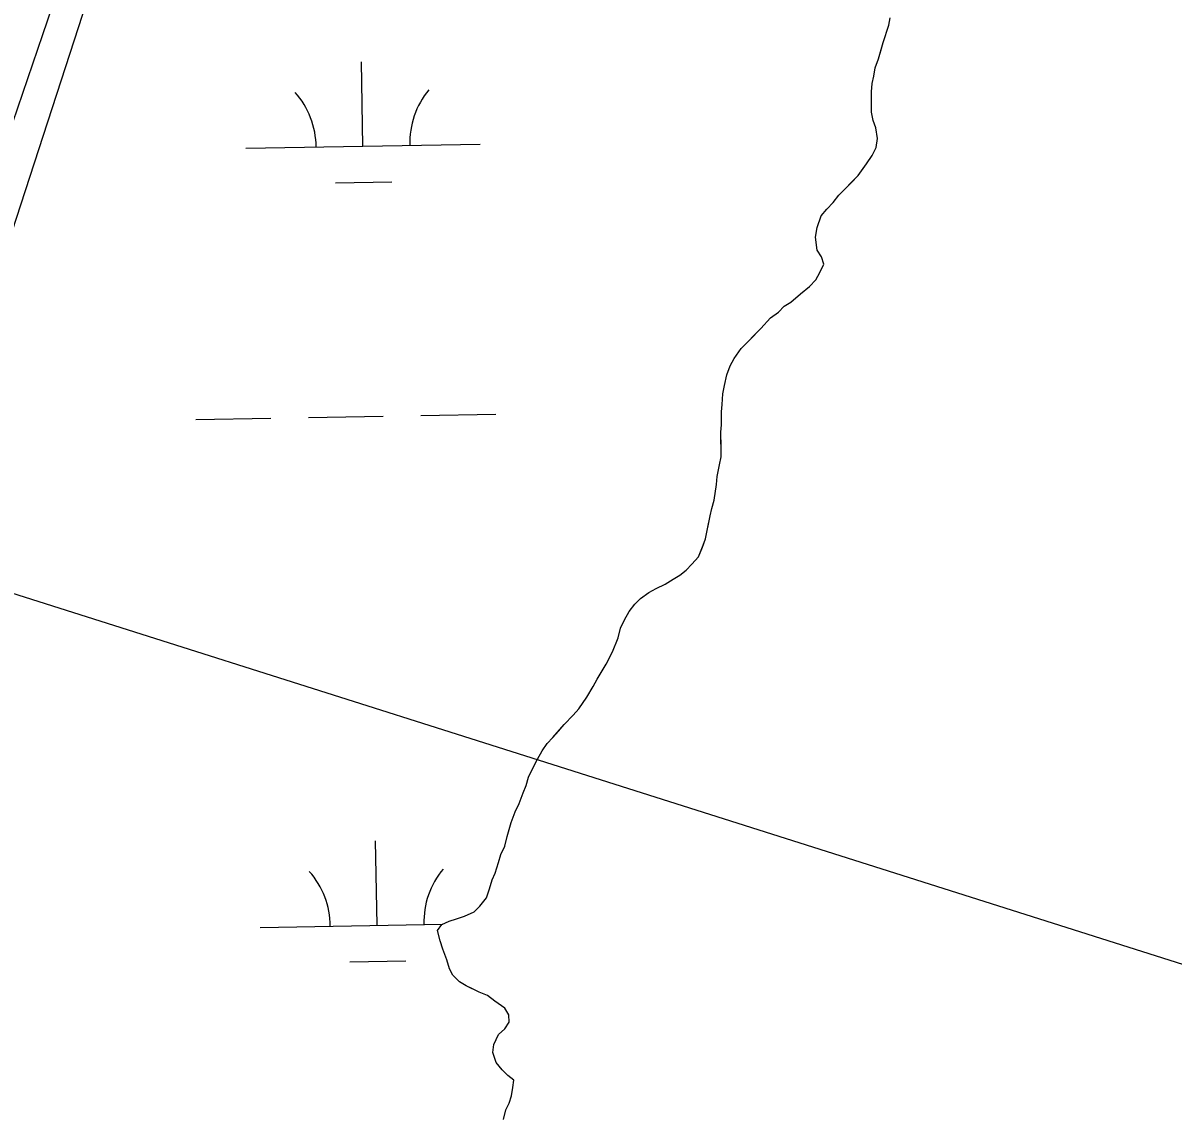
# Model space of a CAD drawing. Extents: x 3925854 to 3964121, y 224593 to 250589.
# Drawn here: x 3942837.2 to 3943328, y 231874.6 to 232340.8 of the extents above; entities that cross this region are included whole.
import ezdxf

# ---------------------------------------------------------------- set-up
doc = ezdxf.new("R2010")
doc.units = 0
for name, color, linetype in [('V-RIVR-JETY', 7, 'Continuous'), ('V-RRAP-FSHR', 7, 'Continuous'), ('V-TOPO-SHOR', 7, 'Continuous'), ('V-UTIL-LINE', 7, 'Continuous'), ('V-WETL-SWMP', 7, 'Continuous')]:
    doc.layers.add(name, color=color, linetype=linetype)

msp = doc.modelspace()

# ---------------------------------------------------------------- linework, layer by layer
at = {"layer": 'V-RIVR-JETY'}
msp.add_lwpolyline([(3942886.871, 232484.003), (3942868.801, 232404.384), (3942845.509, 232335.725), (3942830.616, 232291.927), (3942806.941, 232222.084), (3942794.006, 232179.09), (3942780.909, 232152.216), (3942775.476, 232145.083), (3942770.747, 232146.216), (3942767.12, 232154.83), (3942770.094, 232171.771), (3942788.354, 232232.512), (3942827.675, 232349.31), (3942845.599, 232404.544), (3942861.015, 232474.303)], dxfattribs=at)
at = {"layer": 'V-RRAP-FSHR'}
msp.add_lwpolyline([(3942638.592, 231813.807), (3942676.398, 231884.246), (3942712.891, 231955.842), (3942747.771, 232027.772), (3942779.459, 232100.92), (3942807.709, 232175.752), (3942832.597, 232251.78), (3942857.283, 232327.875), (3942881.968, 232403.973), (3942906.235, 232480.199), (3942929.506, 232556.741), (3942952.777, 232633.281), (3942976.489, 232709.821), (3942998.587, 232786.578), (3943020.789, 232863.438), (3943042.99, 232940.295), (3943065.174, 233017.158), (3943087.356, 233094.2), (3943111.403, 233170.31), (3943136.442, 233246.291), (3943156.596, 233323.572), (3943151.407, 233402.926), (3943143.417, 233482.126), (3943171.856, 233556.628)], dxfattribs=at)
at = {"layer": 'V-TOPO-SHOR'}
for points in [[(3943132.201, 232137.059), (3943133.182, 232143.711), (3943133.497, 232147.209), (3943134.494, 232152.112), (3943135.16, 232155.614), (3943135.117, 232159.808), (3943135.053, 232166.1), (3943135.371, 232169.247), (3943135.314, 232174.841), (3943135.631, 232177.988), (3943135.934, 232182.535), (3943136.6, 232186.037), (3943137.601, 232190.592), (3943138.959, 232194.45), (3943140.675, 232197.612), (3943143.78, 232201.839), (3943147.237, 232205.368), (3943152.081, 232210.312), (3943156.23, 232214.897), (3943159.699, 232217.38), (3943162.122, 232219.849), (3943164.899, 232221.625), (3943169.058, 232225.164), (3943172.87, 232228.349), (3943175.639, 232231.173), (3943177.355, 232234.335), (3943179.067, 232237.847), (3943177.986, 232240.983), (3943176.21, 232243.76), (3943175.454, 232249.345), (3943176.112, 232253.545), (3943177.807, 232258.456), (3943180.226, 232261.276), (3943182.993, 232264.103), (3943185.41, 232267.273), (3943188.177, 232270.095), (3943190.597, 232272.567), (3943193.712, 232275.743), (3943197.157, 232280.673), (3943199.567, 232284.191), (3943201.28, 232287.706), (3943201.939, 232291.556), (3943201.196, 232296.092), (3943200.114, 232299.228), (3943199.379, 232302.716), (3943199.344, 232306.209), (3943199.291, 232311.452), (3943199.606, 232314.95), (3943200.272, 232318.102), (3943200.938, 232321.604), (3943202.295, 232325.465), (3943203.309, 232328.969), (3943204.323, 232332.475), (3943206.695, 232339.84), (3943207.36, 232342.992)], [(3943042.254, 231872.607), (3943043.26, 231876.811), (3943044.63, 231879.621), (3943045.646, 231882.777), (3943046.31, 231886.279), (3943046.627, 231889.429), (3943044.159, 231891.502), (3943041.689, 231893.923), (3943039.209, 231897.044), (3943037.769, 231901.224), (3943038.085, 231904.722), (3943040.139, 231908.936), (3943042.91, 231911.41), (3943044.628, 231914.224), (3943044.597, 231917.37), (3943042.822, 231920.147), (3943038.597, 231923.252), (3943035.424, 231925.667), (3943031.916, 231927.028), (3943029.106, 231928.399), (3943026.296, 231929.769), (3943023.483, 231931.487), (3943020.658, 231934.256), (3943019.233, 231937.037), (3943018.145, 231940.871), (3943016.351, 231945.397), (3943015.268, 231948.881), (3943014.172, 231953.413), (3943015.897, 231955.877), (3943019.026, 231957.306), (3943022.162, 231958.387), (3943025.645, 231959.471), (3943029.821, 231961.261), (3943032.244, 231963.733), (3943035.005, 231967.255), (3943036.362, 231971.114), (3943037.372, 231974.968), (3943038.742, 231977.78), (3943040.096, 231982.337), (3943041.108, 231985.843), (3943042.82, 231989.353), (3943043.825, 231993.56), (3943045.513, 231999.517), (3943047.215, 232004.078), (3943048.927, 232007.591), (3943050.629, 232012.152), (3943051.995, 232015.312), (3943053.006, 232018.818), (3943054.719, 232022.33), (3943056.775, 232026.545), (3943058.835, 232030.061), (3943060.899, 232033.227), (3943063.322, 232035.699), (3943065.741, 232038.52), (3943068.158, 232041.34), (3943071.965, 232045.225), (3943074.381, 232048.045), (3943077.826, 232052.972), (3943080.577, 232057.543), (3943082.293, 232060.708), (3943086.073, 232067.038), (3943088.816, 232072.307), (3943091.204, 232078.273), (3943092.209, 232082.478), (3943093.921, 232085.99), (3943095.982, 232089.507), (3943098.396, 232092.677), (3943100.817, 232095.149), (3943104.288, 232097.631), (3943107.416, 232099.409), (3943111.243, 232101.196), (3943114.717, 232103.328), (3943117.496, 232105.104), (3943120.271, 232107.23), (3943122.692, 232109.7), (3943125.454, 232112.874), (3943127.16, 232117.087), (3943128.522, 232120.595), (3943129.522, 232125.498), (3943130.521, 232130.401), (3943131.189, 232133.555), (3943132.201, 232137.059)]]:
    msp.add_lwpolyline(points, dxfattribs=at)
at = {"layer": 'V-UTIL-LINE'}
msp.add_lwpolyline([(3944448.956, 231161.167), (3944066.619, 231705.838), (3939716.974, 233085.703), (3938914.857, 233883.421)], dxfattribs=at)
at = {"layer": 'V-WETL-SWMP'}
for p, q in [((3943206.694, 232339.839), (3943207.361, 232342.991)), ((3943204.322, 232332.475), (3943206.694, 232339.839)), ((3943202.296, 232325.464), (3943204.322, 232332.475)), ((3942982.295, 232288.217), (3942981.641, 232324.212)), ((3943200.937, 232321.605), (3943202.296, 232325.464)), ((3943199.606, 232314.951), (3943200.273, 232318.103)), ((3943200.273, 232318.103), (3943200.937, 232321.605)), ((3943199.292, 232311.452), (3943199.606, 232314.951)), ((3943199.38, 232302.715), (3943199.292, 232311.452)), ((3943200.115, 232299.227), (3943199.38, 232302.715)), ((3943201.195, 232296.093), (3943200.115, 232299.227)), ((3943201.94, 232291.556), (3943201.195, 232296.093)), ((3942932.303, 232287.308), (3943032.287, 232289.126)), ((3943201.28, 232287.705), (3943201.94, 232291.556)), ((3943197.157, 232280.673), (3943199.568, 232284.192)), ((3943199.568, 232284.192), (3943201.28, 232287.705)), ((3943193.712, 232275.744), (3943197.157, 232280.673)), ((3943185.409, 232267.272), (3943193.712, 232275.744)), ((3942970.578, 232272.571), (3942994.574, 232273.007)), ((3943180.227, 232261.277), (3943182.994, 232264.102)), ((3943182.994, 232264.102), (3943185.409, 232267.272)), ((3943176.111, 232253.546), (3943177.808, 232258.457)), ((3943177.808, 232258.457), (3943180.227, 232261.277)), ((3943175.454, 232249.345), (3943176.111, 232253.546)), ((3943176.21, 232243.76), (3943175.454, 232249.345)), ((3943177.985, 232240.982), (3943176.21, 232243.76)), ((3943179.066, 232237.847), (3943177.985, 232240.982)), ((3943175.638, 232231.172), (3943177.354, 232234.335)), ((3943177.354, 232234.335), (3943179.066, 232237.847)), ((3943172.87, 232228.348), (3943175.638, 232231.172)), ((3943164.899, 232221.626), (3943169.058, 232225.163)), ((3943169.058, 232225.163), (3943172.87, 232228.348)), ((3943159.699, 232217.379), (3943162.121, 232219.85)), ((3943162.121, 232219.85), (3943164.899, 232221.626)), ((3943152.081, 232210.311), (3943156.229, 232214.897)), ((3943156.229, 232214.897), (3943159.699, 232217.379)), ((3943143.779, 232201.839), (3943152.081, 232210.311)), ((3943140.676, 232197.613), (3943143.779, 232201.839)), ((3943138.96, 232194.45), (3943140.676, 232197.613)), ((3943136.599, 232186.037), (3943137.601, 232190.591)), ((3943137.601, 232190.591), (3943138.96, 232194.45)), ((3943135.935, 232182.535), (3943136.599, 232186.037)), ((3943135.631, 232177.989), (3943135.935, 232182.535)), ((3943135.314, 232174.84), (3943135.631, 232177.989)), ((3942910.998, 232171.47), (3942942.993, 232172.052)), ((3942958.99, 232172.343), (3942990.985, 232172.924)), ((3943006.982, 232173.215), (3943038.977, 232173.797)), ((3943135.37, 232169.248), (3943135.314, 232174.84)), ((3943135.053, 232166.099), (3943135.37, 232169.248)), ((3943135.159, 232155.614), (3943135.053, 232166.099)), ((3943134.495, 232152.112), (3943135.159, 232155.614)), ((3943133.496, 232147.209), (3943134.495, 232152.112)), ((3943133.182, 232143.71), (3943133.496, 232147.209)), ((3943132.201, 232137.059), (3943133.182, 232143.71)), ((3943131.188, 232133.554), (3943132.201, 232137.059)), ((3943130.521, 232130.402), (3943131.188, 232133.554)), ((3943128.523, 232120.595), (3943130.521, 232130.402)), ((3943125.455, 232112.874), (3943127.16, 232117.086)), ((3943127.16, 232117.086), (3943128.523, 232120.595)), ((3943122.691, 232109.7), (3943125.455, 232112.874)), ((3943117.495, 232105.104), (3943120.27, 232107.229)), ((3943120.27, 232107.229), (3943122.691, 232109.7)), ((3943111.243, 232101.196), (3943114.717, 232103.328)), ((3943114.717, 232103.328), (3943117.495, 232105.104)), ((3943100.818, 232095.148), (3943104.289, 232097.63)), ((3943104.289, 232097.63), (3943107.416, 232099.409)), ((3943107.416, 232099.409), (3943111.243, 232101.196)), ((3943095.982, 232089.507), (3943098.397, 232092.677)), ((3943098.397, 232092.677), (3943100.818, 232095.148)), ((3943093.921, 232085.991), (3943095.982, 232089.507)), ((3943091.203, 232078.274), (3943092.209, 232082.478)), ((3943092.209, 232082.478), (3943093.921, 232085.991)), ((3943088.816, 232072.308), (3943091.203, 232078.274)), ((3943086.073, 232067.037), (3943088.816, 232072.308)), ((3943082.293, 232060.707), (3943086.073, 232067.037)), ((3943077.827, 232052.973), (3943080.577, 232057.544)), ((3943080.577, 232057.544), (3943082.293, 232060.707)), ((3943074.382, 232048.044), (3943077.827, 232052.973)), ((3943071.964, 232045.224), (3943074.382, 232048.044)), ((3943068.158, 232041.34), (3943071.964, 232045.224)), ((3943063.322, 232035.699), (3943068.158, 232041.34)), ((3943058.835, 232030.061), (3943060.9, 232033.228)), ((3943060.9, 232033.228), (3943063.322, 232035.699)), ((3943056.774, 232026.545), (3943058.835, 232030.061)), ((3943053.007, 232018.818), (3943056.774, 232026.545)), ((3943051.994, 232015.312), (3943053.007, 232018.818)), ((3943050.628, 232012.152), (3943051.994, 232015.312)), ((3943048.927, 232007.591), (3943050.628, 232012.152)), ((3943045.513, 231999.518), (3943047.214, 232004.079)), ((3943047.214, 232004.079), (3943048.927, 232007.591)), ((3943043.826, 231993.559), (3943045.513, 231999.518)), ((3943042.82, 231989.354), (3943043.826, 231993.559)), ((3942988.343, 231955.597), (3942987.689, 231991.592)), ((3943041.108, 231985.842), (3943042.82, 231989.354)), ((3943040.095, 231982.336), (3943041.108, 231985.842)), ((3943038.743, 231977.779), (3943040.095, 231982.336)), ((3943036.363, 231971.114), (3943037.373, 231974.969)), ((3943037.373, 231974.969), (3943038.743, 231977.779)), ((3943035.004, 231967.255), (3943036.363, 231971.114)), ((3943032.244, 231963.732), (3943035.004, 231967.255)), ((3943022.162, 231958.387), (3943025.646, 231959.471)), ((3943025.646, 231959.471), (3943029.822, 231961.261)), ((3943029.822, 231961.261), (3943032.244, 231963.732)), ((3942938.352, 231954.688), (3943016.401, 231956.108)), ((3943014.173, 231953.413), (3943015.896, 231955.877)), ((3943015.896, 231955.877), (3943019.027, 231957.307)), ((3943019.027, 231957.307), (3943022.162, 231958.387)), ((3943015.267, 231948.88), (3943014.173, 231953.413)), ((3943016.351, 231945.396), (3943015.267, 231948.88)), ((3943018.145, 231940.87), (3943016.351, 231945.396)), ((3942976.626, 231939.951), (3943000.622, 231940.387)), ((3943019.232, 231937.036), (3943018.145, 231940.87)), ((3943020.658, 231934.255), (3943019.232, 231937.036)), ((3943023.483, 231931.487), (3943020.658, 231934.255)), ((3943026.296, 231929.768), (3943023.483, 231931.487)), ((3943031.916, 231927.029), (3943026.296, 231929.768)), ((3943035.425, 231925.666), (3943031.916, 231927.029)), ((3943038.596, 231923.251), (3943035.425, 231925.666)), ((3943042.821, 231920.148), (3943038.596, 231923.251)), ((3943044.597, 231917.37), (3943042.821, 231920.148)), ((3943044.629, 231914.225), (3943044.597, 231917.37)), ((3943040.139, 231908.936), (3943042.91, 231911.411)), ((3943042.91, 231911.411), (3943044.629, 231914.225)), ((3943038.084, 231904.721), (3943040.139, 231908.936)), ((3943037.77, 231901.223), (3943038.084, 231904.721)), ((3943039.21, 231897.043), (3943037.77, 231901.223)), ((3943041.689, 231893.923), (3943039.21, 231897.043)), ((3943044.16, 231891.501), (3943041.689, 231893.923)), ((3943046.627, 231889.429), (3943044.16, 231891.501)), ((3943045.646, 231882.778), (3943046.31, 231886.28)), ((3943046.31, 231886.28), (3943046.627, 231889.429)), ((3943044.63, 231879.622), (3943045.646, 231882.778)), ((3943042.254, 231872.607), (3943043.26, 231876.812)), ((3943043.26, 231876.812), (3943044.63, 231879.622))]:
    msp.add_line(p, q, dxfattribs=at)
for centre, start, end in [((3942927.053, 232287.688), 0.26988, 41.81354), ((3943037.52, 232289.697), 140.26988, 181.81353), ((3943043.568, 231957.077), 140.26988, 181.81353), ((3942933.101, 231955.068), 0.26988, 41.81354)]:
    msp.add_arc(centre, 35.246, start, end, dxfattribs=at)

doc.saveas('drawing.dxf')
